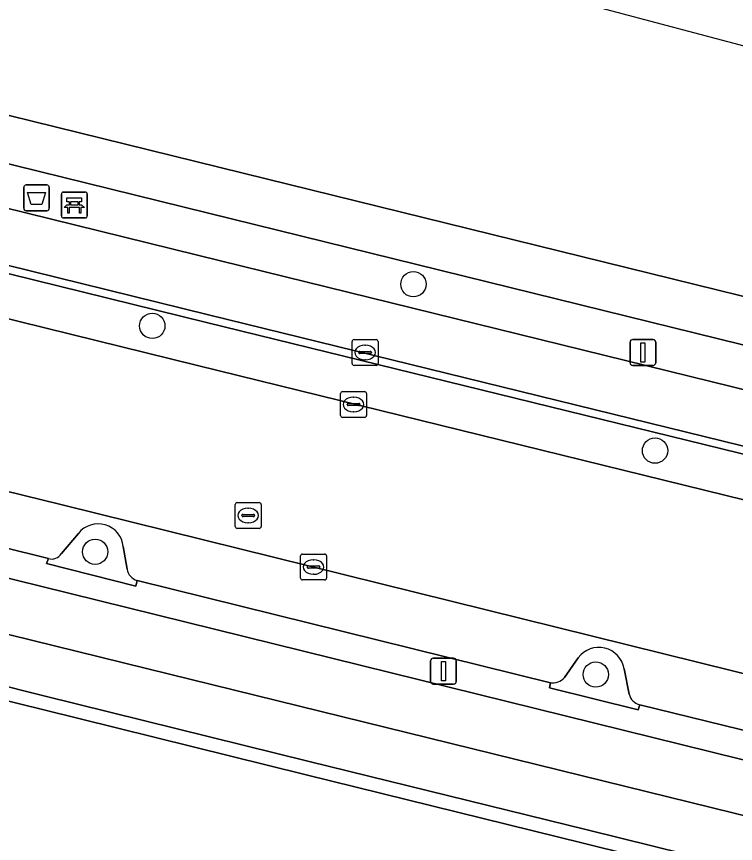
# Model space of a CAD drawing. Extents: x 161771 to 163125, y 382475 to 383179.
# Drawn here: x 162075.66 to 162103.44, y 383078.82 to 383110.77 of the extents above; entities that cross this region are included whole.
import ezdxf

# ---------------------------------------------------------------- set-up
doc = ezdxf.new("R2010")
doc.units = 0
for name, color, linetype in [('IMGEO_Afvalbak', 7, 'Continuous'), ('IMGEO_Bank', 7, 'Continuous'), ('IMGEO_Berm_open', 7, 'Continuous'), ('IMGEO_Boom', 7, 'Continuous'), ('IMGEO_Fietspad_gesloten', 7, 'Continuous'), ('IMGEO_Groenvoorziening', 7, 'Continuous'), ('IMGEO_Haag', 7, 'Continuous'), ('IMGEO_Kolk', 7, 'Continuous'), ('IMGEO_Lichtmast', 7, 'Continuous'), ('IMGEO_Pand', 7, 'Continuous'), ('IMGEO_Parkeervlak_open', 7, 'Continuous'), ('IMGEO_Rijbaan_lokaal_gesloten', 7, 'Continuous'), ('IMGEO_Rioolput', 7, 'Continuous'), ('IMGEO_Voetpad_open', 7, 'Continuous'), ('IMGEO_Waterloop', 7, 'Continuous')]:
    doc.layers.add(name, color=color, linetype=linetype)

msp = doc.modelspace()

# ---------------------------------------------------------------- linework, layer by layer
at = {"layer": 'IMGEO_Afvalbak'}
for p, q in [((162075.936, 383103.367), (162075.936, 383104.167)), ((162075.936, 383104.167), (162075.936, 383103.367)), ((162076.036, 383104.267), (162076.826, 383104.267)), ((162076.826, 383104.267), (162076.036, 383104.267)), ((162076.926, 383104.167), (162076.926, 383103.367)), ((162076.926, 383103.367), (162076.926, 383104.167)), ((162076.826, 383103.267), (162076.036, 383103.267)), ((162076.036, 383103.267), (162076.826, 383103.267))]:
    msp.add_line(p, q, dxfattribs=at)
msp.add_lwpolyline([(162076.079, 383103.981), (162076.783, 383103.981), (162076.634, 383103.511), (162076.228, 383103.511), (162076.079, 383103.981)], dxfattribs=at)
for centre, start, end in [((162076.036, 383104.167), 90, 180), ((162076.036, 383104.167), 90, 180), ((162076.826, 383104.167), 0, 90), ((162076.826, 383104.167), 360, 90), ((162076.036, 383103.367), 180, 270), ((162076.036, 383103.367), 180, 270), ((162076.826, 383103.367), 270, 0), ((162076.826, 383103.367), 270, 0)]:
    msp.add_arc(centre, 0.1, start, end, dxfattribs=at)
at = {"layer": 'IMGEO_Bank'}
for p, q in [((162077.393, 383103.07), (162077.393, 383103.911)), ((162077.393, 383103.911), (162077.393, 383103.07)), ((162077.468, 383103.995), (162078.309, 383103.995)), ((162078.309, 383103.995), (162077.468, 383103.995)), ((162078.393, 383103.92), (162078.393, 383103.079)), ((162078.393, 383103.079), (162078.393, 383103.92)), ((162077.702, 383103.501), (162077.702, 383103.607)), ((162077.746, 383103.607), (162077.746, 383103.501)), ((162078.034, 383103.613), (162077.752, 383103.613)), ((162077.752, 383103.495), (162078.034, 383103.495)), ((162078.04, 383103.501), (162078.04, 383103.607)), ((162078.084, 383103.607), (162078.084, 383103.501)), ((162078.09, 383103.393), (162077.697, 383103.393)), ((162078.318, 383102.995), (162077.477, 383102.995)), ((162077.477, 383102.995), (162078.318, 383102.995))]:
    msp.add_line(p, q, dxfattribs=at)
for points in [[(162077.696, 383103.613), (162077.61, 383103.613), (162077.61, 383103.774), (162078.173, 383103.774), (162078.173, 383103.613), (162078.09, 383103.613)], [(162077.64, 383103.393), (162077.498, 383103.393), (162077.61, 383103.495), (162077.696, 383103.495)], [(162078.09, 383103.495), (162078.173, 383103.495), (162078.285, 383103.393), (162078.146, 383103.393)], [(162077.69, 383103.386), (162077.69, 383103.179), (162077.647, 383103.179), (162077.647, 383103.386)], [(162078.14, 383103.386), (162078.14, 383103.179), (162078.096, 383103.179), (162078.096, 383103.386)]]:
    msp.add_lwpolyline(points, dxfattribs=at)
for centre, radius, start, end in [((162077.471, 383103.917), 0.0779, 92.4484, 184.2845), ((162077.471, 383103.917), 0.0779, 92.4484, 184.2845), ((162078.315, 383103.917), 0.0779, 2.4484, 94.2845), ((162078.315, 383103.917), 0.0779, 2.4484, 94.2845), ((162077.695, 383103.606), 0.00671, 2.8957, 87.1043), ((162077.695, 383103.502), 0.00671, 272.8957, 357.1043), ((162077.752, 383103.606), 0.00671, 92.8957, 177.1043), ((162077.752, 383103.502), 0.00671, 182.8957, 267.1043), ((162078.034, 383103.606), 0.00671, 2.8957, 87.1043), ((162078.034, 383103.502), 0.00671, 272.8957, 357.1043), ((162078.091, 383103.606), 0.00671, 92.8957, 177.1043), ((162078.091, 383103.502), 0.00671, 182.8957, 267.1043), ((162077.64, 383103.386), 0.00671, 2.8957, 87.1043), ((162077.697, 383103.386), 0.00671, 92.8957, 177.1043), ((162078.089, 383103.386), 0.00671, 2.8957, 87.1043), ((162078.146, 383103.386), 0.00671, 92.8957, 177.1043), ((162077.471, 383103.073), 0.0779, 182.4484, 274.2845), ((162077.471, 383103.073), 0.0779, 182.4484, 274.2845), ((162078.315, 383103.073), 0.0779, 272.4484, 4.2845), ((162078.315, 383103.073), 0.0779, 272.4484, 4.2845)]:
    msp.add_arc(centre, radius, start, end, dxfattribs=at)
at = {"layer": 'IMGEO_Berm_open'}
for points in [[(161915.63, 383140.333), (161928.283, 383137.192), (161932.194, 383136.221), (161975.062, 383125.601), (161978.973, 383124.622), (162000, 383119.435), (162082.999, 383098.959), (162134.07, 383086.429), (162137.013, 383085.752), (162139.954, 383085.159), (162150.044, 383083.349), (162150.119, 383083.649), (162140.008, 383085.446), (162137.066, 383086.053), (162134.136, 383086.721), (162083.074, 383099.255), (162000, 383119.758), (161979.048, 383124.929), (161915.689, 383140.639)], [(162003.304, 383106.804), (162076.586, 383088.768), (162114.9, 383079.294), (162115.262, 383080.379), (162099.743, 383084.186), (162099.684, 383083.99), (162096.261, 383084.833), (162096.292, 383085.033), (162080.32, 383088.988), (162080.273, 383088.761), (162076.816, 383089.637), (162076.891, 383089.836), (162060.892, 383093.798), (162060.808, 383093.59), (162057.449, 383094.399), (162057.501, 383094.604), (162041.486, 383098.554), (162041.438, 383098.359), (162038.04, 383099.19), (162038.08, 383099.402), (162022.045, 383103.349)]]:
    msp.add_lwpolyline(points, dxfattribs=at)
at = {"layer": 'IMGEO_Boom'}
for centre in [(162090.997, 383100.431), (162080.906, 383098.822), (162100.335, 383094.003), (162078.699, 383090.094), (162098.044, 383085.352)]:
    msp.add_circle(centre, 0.489, dxfattribs=at)
at = {"layer": 'IMGEO_Fietspad_gesloten'}
for points in [[(161915.689, 383140.639), (161979.048, 383124.929), (162000, 383119.758), (162083.074, 383099.255), (162134.136, 383086.721), (162137.066, 383086.053), (162140.008, 383085.446), (162150.119, 383083.649), (162150.597, 383085.738), (162150.168, 383085.809), (162140.488, 383087.535), (162137.535, 383088.116), (162134.626, 383088.77), (162083.536, 383101.336), (162000, 383121.941)], [(162131.194, 383072.949), (162145.752, 383067.892), (162146.429, 383069.887), (162130.935, 383075.168), (162129.761, 383075.563), (162127.757, 383076.182), (162114.9, 383079.294), (162076.586, 383088.768), (162003.304, 383106.804)], [(162003.024, 383104.713), (162080.686, 383085.58), (162127.72, 383074.005)]]:
    msp.add_lwpolyline(points, dxfattribs=at)
at = {"layer": 'IMGEO_Groenvoorziening'}
for points in [[(162000, 383119.435), (161978.973, 383124.622), (161978.682, 383123.509), (161978.558, 383123.522), (161978.427, 383123.009), (162000, 383117.686), (162082.657, 383097.292), (162133.568, 383084.776), (162136.512, 383084.125), (162139.457, 383083.52), (162149.208, 383081.794)], [(162149.79, 383082.234), (162150.044, 383083.349), (162139.954, 383085.159), (162137.013, 383085.752), (162134.07, 383086.429), (162082.999, 383098.959), (162000, 383119.435)], [(162078.05, 383090.803), (162077.392, 383090.026)], [(162079.936, 383089.425), (162079.785, 383090.293)], [(162076.891, 383089.836), (162076.816, 383089.637), (162080.273, 383088.761), (162080.32, 383088.988)], [(162097.366, 383085.999), (162096.833, 383085.231)], [(162099.336, 383084.598), (162099.139, 383085.572)], [(162096.292, 383085.033), (162096.261, 383084.833), (162099.684, 383083.99), (162099.743, 383084.186)]]:
    msp.add_lwpolyline(points, dxfattribs=at)
for centre, radius, start, end in [((162078.815, 383090.2), 0.974, 5.4515, 141.7873), ((162077.025, 383090.239), 0.425, 251.6836, 329.854), ((162080.446, 383089.486), 0.513, 186.7927, 255.82), ((162098.163, 383085.412), 0.989, 9.3077, 143.6105), ((162096.361, 383085.683), 0.654, 263.9531, 316.251), ((162099.853, 383084.702), 0.527, 191.342, 257.9584)]:
    msp.add_arc(centre, radius, start, end, dxfattribs=at)
at = {"layer": 'IMGEO_Haag'}
msp.add_lwpolyline([(162149.79, 383082.234), (162150.044, 383083.349), (162139.954, 383085.159), (162137.013, 383085.752), (162134.07, 383086.429), (162082.999, 383098.959), (162000, 383119.435), (161978.973, 383124.622), (161978.682, 383123.509), (161978.558, 383123.522), (161978.427, 383123.009), (162000, 383117.686), (162082.657, 383097.292), (162133.568, 383084.776), (162136.512, 383084.125), (162139.457, 383083.52), (162149.208, 383081.794)], dxfattribs=at)
at = {"layer": 'IMGEO_Kolk'}
for p, q in [((162088.629, 383097.369), (162088.629, 383098.221)), ((162088.704, 383098.295), (162089.556, 383098.295)), ((162089.117, 383098.075), (162089.142, 383098.075)), ((162089.63, 383098.221), (162089.63, 383097.369)), ((162088.888, 383097.789), (162088.888, 383097.801)), ((162089.326, 383097.752), (162088.928, 383097.752)), ((162088.931, 383097.838), (162089.329, 383097.838)), ((162089.372, 383097.801), (162089.372, 383097.789)), ((162089.14, 383097.515), (162089.115, 383097.515)), ((162089.556, 383097.295), (162088.704, 383097.295)), ((162088.183, 383095.36), (162088.183, 383096.212)), ((162088.258, 383096.286), (162089.11, 383096.286)), ((162088.671, 383096.066), (162088.696, 383096.066)), ((162089.184, 383096.212), (162089.184, 383095.36)), ((162088.442, 383095.78), (162088.442, 383095.792)), ((162088.485, 383095.829), (162088.883, 383095.829)), ((162088.926, 383095.792), (162088.926, 383095.78)), ((162088.88, 383095.743), (162088.482, 383095.743)), ((162088.694, 383095.506), (162088.669, 383095.506)), ((162089.11, 383095.286), (162088.258, 383095.286)), ((162086.713, 383090.006), (162087.565, 383090.006)), ((162086.638, 383089.08), (162086.638, 383089.932)), ((162087.126, 383089.786), (162087.151, 383089.786)), ((162087.639, 383089.932), (162087.639, 383089.08)), ((162086.897, 383089.5), (162086.897, 383089.512)), ((162087.335, 383089.463), (162086.937, 383089.463)), ((162086.94, 383089.549), (162087.338, 383089.549)), ((162087.381, 383089.512), (162087.381, 383089.5)), ((162087.149, 383089.226), (162087.124, 383089.226)), ((162087.565, 383089.006), (162086.713, 383089.006))]:
    msp.add_line(p, q, dxfattribs=at)
for points in [[(162088.629, 383097.369), (162088.629, 383098.221)], [(162088.704, 383098.295), (162089.556, 383098.295)], [(162089.63, 383098.221), (162089.63, 383097.369)], [(162089.556, 383097.295), (162088.704, 383097.295)], [(162088.183, 383095.36), (162088.183, 383096.212)], [(162088.258, 383096.286), (162089.11, 383096.286)], [(162089.184, 383096.212), (162089.184, 383095.36)], [(162089.11, 383095.286), (162088.258, 383095.286)], [(162086.713, 383090.006), (162087.565, 383090.006)], [(162086.638, 383089.08), (162086.638, 383089.932)], [(162087.639, 383089.932), (162087.639, 383089.08)], [(162087.565, 383089.006), (162086.713, 383089.006)]]:
    msp.add_lwpolyline(points, dxfattribs=at)
for centre, radius, start, end in [((162088.706, 383098.219), 0.0765, 91.552, 178.448), ((162088.706, 383098.219), 0.0765, 91.552, 178.448), ((162089.554, 383098.219), 0.0765, 1.552, 88.448), ((162089.554, 383098.219), 0.0765, 1.552, 88.448), ((162088.928, 383097.798), 0.0403, 85.8775, 175.7526), ((162088.925, 383097.788), 0.0366, 178.938, 274.7102), ((162089.329, 383097.795), 0.043, 264.8664, 352.4533), ((162089.333, 383097.8), 0.0386, 1.7309, 96.639), ((162088.706, 383097.371), 0.0765, 181.552, 268.448), ((162088.706, 383097.371), 0.0765, 181.552, 268.448), ((162089.554, 383097.371), 0.0765, 271.552, 358.448), ((162089.554, 383097.371), 0.0765, 271.552, 358.448), ((162088.26, 383096.21), 0.0765, 91.552, 178.448), ((162088.26, 383096.21), 0.0765, 91.552, 178.448), ((162089.108, 383096.21), 0.0765, 1.552, 88.448), ((162089.108, 383096.21), 0.0765, 1.552, 88.448), ((162088.482, 383095.789), 0.0403, 85.8775, 175.7526), ((162088.479, 383095.779), 0.0366, 178.938, 274.7102), ((162088.883, 383095.786), 0.043, 264.8664, 352.4533), ((162088.887, 383095.791), 0.0386, 1.7309, 96.639), ((162088.26, 383095.362), 0.0765, 181.552, 268.448), ((162088.26, 383095.362), 0.0765, 181.552, 268.448), ((162089.108, 383095.362), 0.0765, 271.552, 358.448), ((162089.108, 383095.362), 0.0765, 271.552, 358.448), ((162086.715, 383089.93), 0.0765, 91.552, 178.448), ((162086.715, 383089.93), 0.0765, 91.552, 178.448), ((162087.563, 383089.93), 0.0765, 1.552, 88.448), ((162087.563, 383089.93), 0.0765, 1.552, 88.448), ((162086.937, 383089.509), 0.0403, 85.8775, 175.7526), ((162086.934, 383089.499), 0.0366, 178.938, 274.7102), ((162087.338, 383089.506), 0.043, 264.8664, 352.4533), ((162087.342, 383089.511), 0.0386, 1.7309, 96.639), ((162086.715, 383089.082), 0.0765, 181.552, 268.448), ((162086.715, 383089.082), 0.0765, 181.552, 268.448), ((162087.563, 383089.082), 0.0765, 271.552, 358.448), ((162087.563, 383089.082), 0.0765, 271.552, 358.448)]:
    msp.add_arc(centre, radius, start, end, dxfattribs=at)
for centre, major_axis, ratio, start_param, end_param in [((162089.116, 383097.795), (-0.387, 0.002), 0.722429, 4.712389, 7.853982), ((162089.141, 383097.795), (-0.39, 0.002), 0.717154, 1.570796, 4.712389), ((162088.67, 383095.786), (-0.387, 0.002), 0.722429, 4.712389, 7.853982), ((162088.695, 383095.786), (-0.39, 0.002), 0.717154, 1.570796, 4.712389), ((162087.125, 383089.506), (-0.387, 0.002), 0.722429, 4.712389, 7.853982), ((162087.15, 383089.506), (-0.39, 0.002), 0.717154, 1.570796, 4.712389)]:
    msp.add_ellipse(centre, major_axis=major_axis, ratio=ratio, start_param=start_param, end_param=end_param, dxfattribs=at)
at = {"layer": 'IMGEO_Lichtmast'}
for p, q in [((162099.372, 383097.396), (162099.372, 383098.196)), ((162099.372, 383098.196), (162099.372, 383097.396)), ((162099.472, 383098.296), (162100.262, 383098.296)), ((162100.262, 383098.296), (162099.472, 383098.296)), ((162100.362, 383098.196), (162100.362, 383097.396)), ((162100.362, 383097.396), (162100.362, 383098.196)), ((162100.262, 383097.296), (162099.472, 383097.296)), ((162099.472, 383097.296), (162100.262, 383097.296)), ((162091.661, 383085.084), (162091.661, 383085.884)), ((162091.661, 383085.884), (162091.661, 383085.084)), ((162091.761, 383085.984), (162092.551, 383085.984)), ((162092.551, 383085.984), (162091.761, 383085.984)), ((162092.651, 383085.884), (162092.651, 383085.084)), ((162092.651, 383085.084), (162092.651, 383085.884)), ((162092.551, 383084.984), (162091.761, 383084.984)), ((162091.761, 383084.984), (162092.551, 383084.984))]:
    msp.add_line(p, q, dxfattribs=at)
for points in [[(162099.792, 383098.171), (162099.942, 383098.171), (162099.942, 383097.421), (162099.792, 383097.421), (162099.792, 383098.171)], [(162092.081, 383085.859), (162092.231, 383085.859), (162092.231, 383085.109), (162092.081, 383085.109), (162092.081, 383085.859)]]:
    msp.add_lwpolyline(points, dxfattribs=at)
for centre, start, end in [((162099.472, 383098.196), 90, 180), ((162099.472, 383098.196), 90, 180), ((162100.262, 383098.196), 0, 90), ((162100.262, 383098.196), 360, 90), ((162099.472, 383097.396), 180, 270), ((162099.472, 383097.396), 180, 270), ((162100.262, 383097.396), 270, 0), ((162100.262, 383097.396), 270, 0), ((162091.761, 383085.884), 90, 180), ((162091.761, 383085.884), 90, 180), ((162092.551, 383085.884), 0, 90), ((162092.551, 383085.884), 360, 90), ((162091.761, 383085.084), 180, 270), ((162091.761, 383085.084), 180, 270), ((162092.551, 383085.084), 270, 0), ((162092.551, 383085.084), 270, 0)]:
    msp.add_arc(centre, 0.1, start, end, dxfattribs=at)
at = {"layer": 'IMGEO_Pand'}
msp.add_lwpolyline([(162101.897, 383073.061), (162102.95, 383077.249), (162103.009, 383077.483), (162097.561, 383078.833), (162086.853, 383081.477), (162076.61, 383084.007), (162065.874, 383086.647), (162055.457, 383089.209), (162050.287, 383068.19), (162060.124, 383065.762), (162060.674, 383067.992), (162061.569, 383067.774), (162061.255, 383066.501), (162065.749, 383065.393), (162065.519, 383064.431), (162090.746, 383058.205), (162092.04, 383063.448), (162095.667, 383062.618), (162095.777, 383062.593), (162096.874, 383064.159), (162099.641, 383068.107)], dxfattribs=at)
at = {"layer": 'IMGEO_Parkeervlak_open'}
for points in [[(162118.411, 383081.757), (162077.419, 383091.911), (162001.891, 383110.47)], [(162060.892, 383093.798), (162076.891, 383089.836)], [(162077.392, 383090.026), (162078.05, 383090.803)], [(162079.785, 383090.293), (162079.936, 383089.425)], [(162080.32, 383088.988), (162096.292, 383085.033)], [(162096.833, 383085.231), (162097.366, 383085.999)], [(162099.139, 383085.572), (162099.336, 383084.598)], [(162099.743, 383084.186), (162115.262, 383080.379)]]:
    msp.add_lwpolyline(points, dxfattribs=at)
for centre, radius, start, end in [((162078.815, 383090.2), 0.974, 5.4515, 141.7873), ((162077.025, 383090.239), 0.425, 251.6836, 329.854), ((162080.446, 383089.486), 0.513, 186.7927, 255.82), ((162098.163, 383085.412), 0.989, 9.3077, 143.6105), ((162096.361, 383085.683), 0.654, 263.9531, 316.251), ((162099.853, 383084.702), 0.527, 191.342, 257.9584)]:
    msp.add_arc(centre, radius, start, end, dxfattribs=at)
at = {"layer": 'IMGEO_Rijbaan_lokaal_gesloten'}
for points in [[(161937.858, 383126.382), (161955.16, 383122.046), (161985.282, 383114.577), (161996.64, 383111.782), (162000, 383110.944), (162001.891, 383110.47), (162077.419, 383091.911), (162118.411, 383081.757)], [(162153.184, 383081.094), (162149.208, 383081.794), (162139.457, 383083.52), (162136.512, 383084.125), (162133.568, 383084.776), (162082.657, 383097.292), (162000, 383117.686)]]:
    msp.add_lwpolyline(points, dxfattribs=at)
at = {"layer": 'IMGEO_Rioolput'}
for p, q in [((162084.113, 383091.071), (162084.113, 383091.923)), ((162084.188, 383091.997), (162085.04, 383091.997)), ((162085.114, 383091.923), (162085.114, 383091.071)), ((162084.601, 383091.777), (162084.626, 383091.777)), ((162084.372, 383091.491), (162084.372, 383091.503)), ((162084.81, 383091.454), (162084.412, 383091.454)), ((162084.415, 383091.54), (162084.813, 383091.54)), ((162084.856, 383091.503), (162084.856, 383091.491)), ((162085.04, 383090.997), (162084.188, 383090.997)), ((162084.624, 383091.217), (162084.599, 383091.217))]:
    msp.add_line(p, q, dxfattribs=at)
for points in [[(162084.113, 383091.071), (162084.113, 383091.923)], [(162084.188, 383091.997), (162085.04, 383091.997)], [(162085.114, 383091.923), (162085.114, 383091.071)], [(162085.04, 383090.997), (162084.188, 383090.997)]]:
    msp.add_lwpolyline(points, dxfattribs=at)
for centre, radius, start, end in [((162084.19, 383091.921), 0.0765, 91.552, 178.448), ((162084.19, 383091.921), 0.0765, 91.552, 178.448), ((162085.038, 383091.921), 0.0765, 1.552, 88.448), ((162085.038, 383091.921), 0.0765, 1.552, 88.448), ((162084.412, 383091.5), 0.0403, 85.8775, 175.7526), ((162084.409, 383091.49), 0.0366, 178.938, 274.7102), ((162084.813, 383091.497), 0.043, 264.8664, 352.4533), ((162084.817, 383091.502), 0.0386, 1.7309, 96.639), ((162084.19, 383091.073), 0.0765, 181.552, 268.448), ((162084.19, 383091.073), 0.0765, 181.552, 268.448), ((162085.038, 383091.073), 0.0765, 271.552, 358.448), ((162085.038, 383091.073), 0.0765, 271.552, 358.448)]:
    msp.add_arc(centre, radius, start, end, dxfattribs=at)
for centre, major_axis, ratio, start_param, end_param in [((162084.6, 383091.497), (-0.387, 0.002), 0.722429, 4.712389, 7.853982), ((162084.625, 383091.497), (-0.39, 0.002), 0.717154, 1.570796, 4.712389)]:
    msp.add_ellipse(centre, major_axis=major_axis, ratio=ratio, start_param=start_param, end_param=end_param, dxfattribs=at)
at = {"layer": 'IMGEO_Voetpad_open'}
for points in [[(162084.42, 383104.723), (162000, 383125.537), (161980.607, 383130.319), (161930.08, 383142.847), (161929.778, 383142.93), (161929.705, 383142.618), (161924.243, 383143.961), (161917.815, 383149.026), (161916.477, 383147.228), (161916.341, 383147.314), (161914.492, 383147.706), (161914.191, 383147.925), (161906.393, 383149.733), (161877.454, 383156.444), (161873.619, 383157.344), (161862.538, 383159.933), (161862.13, 383161.327), (161860.165, 383156.876), (161865.311, 383156.282)], [(161915.671, 383142.812), (161923.625, 383140.841), (161924.036, 383142.458), (161980.138, 383128.56), (162000, 383123.662), (162083.965, 383102.956), (162150.353, 383086.602), (162150.168, 383085.809), (162150.597, 383085.738), (162159.849, 383084.089)], [(161991.447, 383109.692), (161999.536, 383104.682), (162000, 383104.393), (162001.558, 383103.439), (162002.455, 383102.987), (162002.719, 383102.888), (162003.395, 383102.633), (162013.373, 383100.204), (162024.1, 383097.528), (162034.344, 383095.026), (162045.075, 383092.367), (162066.004, 383087.223), (162076.72, 383084.528), (162086.971, 383081.997), (162097.71, 383079.345), (162107.762, 383076.863), (162118.368, 383073.832), (162128.934, 383070.747), (162139.708, 383067.473), (162146.928, 383065.401), (162155.226, 383061.863)], [(162127.72, 383074.005), (162080.686, 383085.58), (162003.024, 383104.713)], [(162164.179, 383086.722), (162164.228, 383086.952), (162164.319, 383087.373), (162164.543, 383088.419), (162164.628, 383088.815), (162163.573, 383089.046), (162160.599, 383089.696), (162160.311, 383089.769), (162160.247, 383089.352), (162160.209, 383089.128), (162160.015, 383088.308), (162159.522, 383086.226), (162084.42, 383104.723)], [(162107.762, 383076.863), (162097.71, 383079.345), (162086.971, 383081.997), (162076.72, 383084.528), (162066.004, 383087.223), (162045.075, 383092.367), (162034.344, 383095.026), (162024.1, 383097.528)], [(162023.933, 383096.958), (162034.211, 383094.433), (162044.945, 383091.795), (162055.457, 383089.209), (162065.874, 383086.647), (162076.61, 383084.007), (162086.853, 383081.477), (162097.561, 383078.833), (162103.009, 383077.483)]]:
    msp.add_lwpolyline(points, dxfattribs=at)
msp.add_lwpolyline([(162150.168, 383085.809), (162150.353, 383086.602), (162083.965, 383102.956), (162000, 383123.662), (161980.138, 383128.56), (161924.036, 383142.458), (161923.625, 383140.841), (161979.686, 383126.952), (162000, 383121.941), (162083.536, 383101.336), (162134.626, 383088.77), (162137.535, 383088.116), (162140.488, 383087.535)], close=True, dxfattribs=at)
at = {"layer": 'IMGEO_Waterloop'}
for points in [[(162047.886, 383124.46), (162049.306, 383123.43), (162047.619, 383121.219), (162040.518, 383126.413), (162002.94, 383136.377), (161932.831, 383154.966), (161932.831, 383154.966), (161930.08, 383142.847), (161980.607, 383130.319), (162000, 383125.537), (162084.42, 383104.723), (162159.522, 383086.226), (162160.015, 383088.308), (162160.209, 383089.128), (162160.247, 383089.352), (162160.311, 383089.769), (162160.599, 383089.696), (162163.573, 383089.046), (162164.628, 383088.815), (162167.283, 383088.235)], [(162405.227, 383039.374), (162253.488, 383073.332), (162171.611, 383091.655), (162047.886, 383124.46)]]:
    msp.add_lwpolyline(points, dxfattribs=at)

doc.saveas('drawing.dxf')
